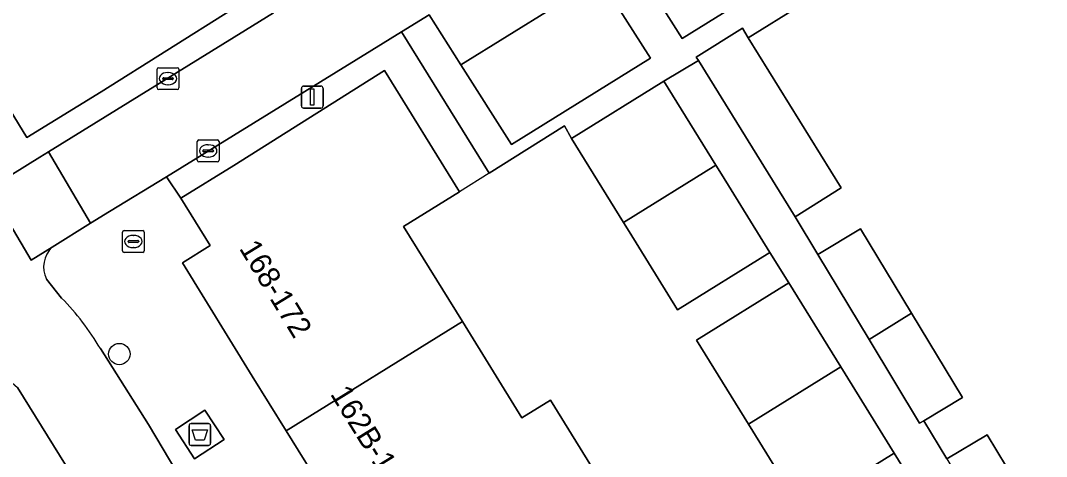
# Model space of a CAD drawing. Extents: x 160377 to 161131, y 383938 to 384853.
# Drawn here: x 160690.47 to 160737.47, y 384255.57 to 384275.52 of the extents above; entities that cross this region are included whole.
import ezdxf

# ---------------------------------------------------------------- set-up
doc = ezdxf.new("R2010")
doc.units = 0
for name, color, linetype in [('IMGEO_Afval_apart_plaats', 7, 'Continuous'), ('IMGEO_Boom', 7, 'Continuous'), ('IMGEO_Brandkraan', 7, 'Continuous'), ('IMGEO_Erf', 7, 'Continuous'), ('IMGEO_Kolk', 7, 'Continuous'), ('IMGEO_Lichtmast', 7, 'Continuous'), ('IMGEO_Muur', 7, 'Continuous'), ('IMGEO_Pand', 7, 'Continuous'), ('IMGEO_Pand_nummerreeks', 7, 'Continuous'), ('IMGEO_Parkeervlak_open', 7, 'Continuous'), ('IMGEO_Rijbaan_lokaal_open', 7, 'Continuous'), ('IMGEO_Voetpad_gesloten', 7, 'Continuous'), ('IMGEO_Voetpad_open', 7, 'Continuous')]:
    doc.layers.add(name, color=color, linetype=linetype)

msp = doc.modelspace()

# ---------------------------------------------------------------- linework, layer by layer
at = {"layer": 'IMGEO_Afval_apart_plaats'}
for p, q in [((160698.187, 384256.174), (160698.187, 384256.974)), ((160698.187, 384256.974), (160698.187, 384256.174)), ((160698.287, 384257.074), (160699.077, 384257.074)), ((160699.077, 384257.074), (160698.287, 384257.074)), ((160699.177, 384256.974), (160699.177, 384256.174)), ((160699.177, 384256.174), (160699.177, 384256.974)), ((160699.077, 384256.074), (160698.287, 384256.074)), ((160698.287, 384256.074), (160699.077, 384256.074))]:
    msp.add_line(p, q, dxfattribs=at)
msp.add_lwpolyline([(160698.33, 384256.788), (160699.034, 384256.788), (160698.885, 384256.318), (160698.479, 384256.318), (160698.33, 384256.788)], dxfattribs=at)
for centre, start, end in [((160698.287, 384256.974), 90, 180), ((160698.287, 384256.974), 90, 180), ((160699.077, 384256.974), 0, 90), ((160699.077, 384256.974), 360, 90), ((160698.287, 384256.174), 180, 270), ((160698.287, 384256.174), 180, 270), ((160699.077, 384256.174), 270, 0), ((160699.077, 384256.174), 270, 0)]:
    msp.add_arc(centre, 0.1, start, end, dxfattribs=at)
at = {"layer": 'IMGEO_Boom'}
msp.add_circle((160694.995, 384260.253), 0.489, dxfattribs=at)
at = {"layer": 'IMGEO_Brandkraan'}
for p, q in [((160695.138, 384264.983), (160695.138, 384265.835)), ((160695.213, 384265.909), (160696.065, 384265.909)), ((160696.139, 384265.835), (160696.139, 384264.983)), ((160695.397, 384265.403), (160695.397, 384265.415)), ((160695.835, 384265.366), (160695.437, 384265.366)), ((160695.44, 384265.452), (160695.838, 384265.452)), ((160695.626, 384265.689), (160695.651, 384265.689)), ((160695.881, 384265.415), (160695.881, 384265.403)), ((160696.065, 384264.909), (160695.213, 384264.909)), ((160695.649, 384265.129), (160695.624, 384265.129))]:
    msp.add_line(p, q, dxfattribs=at)
for points in [[(160695.138, 384264.983), (160695.138, 384265.835)], [(160695.213, 384265.909), (160696.065, 384265.909)], [(160696.139, 384265.835), (160696.139, 384264.983)], [(160696.065, 384264.909), (160695.213, 384264.909)]]:
    msp.add_lwpolyline(points, dxfattribs=at)
for centre, radius, start, end in [((160695.215, 384265.833), 0.0765, 91.552, 178.448), ((160695.215, 384265.833), 0.0765, 91.552, 178.448), ((160696.063, 384265.833), 0.0765, 1.552, 88.448), ((160696.063, 384265.833), 0.0765, 1.552, 88.448), ((160695.437, 384265.412), 0.0403, 85.8775, 175.7526), ((160695.434, 384265.402), 0.0366, 178.938, 274.7102), ((160695.838, 384265.409), 0.043, 264.8664, 352.4533), ((160695.842, 384265.414), 0.0386, 1.7309, 96.639), ((160695.215, 384264.985), 0.0765, 181.552, 268.448), ((160695.215, 384264.985), 0.0765, 181.552, 268.448), ((160696.063, 384264.985), 0.0765, 271.552, 358.448), ((160696.063, 384264.985), 0.0765, 271.552, 358.448)]:
    msp.add_arc(centre, radius, start, end, dxfattribs=at)
for centre, major_axis, ratio, start_param, end_param in [((160695.625, 384265.409), (-0.387, 0.002), 0.722429, 4.712389, 7.853982), ((160695.65, 384265.409), (-0.39, 0.002), 0.717154, 1.570796, 4.712389)]:
    msp.add_ellipse(centre, major_axis=major_axis, ratio=ratio, start_param=start_param, end_param=end_param, dxfattribs=at)
at = {"layer": 'IMGEO_Erf'}
for points in [[(160690.096, 384268.487), (160691.357, 384269.265), (160691.745, 384269.504), (160700.782, 384275.08), (160702.06, 384275.868), (160698.068, 384282.411), (160701.757, 384284.619), (160704.979, 384286.612), (160704.603, 384287.22), (160701.376, 384285.245), (160696.645, 384292.864), (160699.861, 384294.871), (160698.912, 384296.399), (160695.695, 384294.393), (160690.947, 384302.038), (160694.18, 384304.036), (160693.226, 384305.58), (160689.988, 384303.573)], [(160688.808, 384288.723), (160691.891, 384283.749), (160694.182, 384280.054), (160696.739, 384281.615), (160700.181, 384276.046), (160694.169, 384272.262), (160690.764, 384270.163), (160689.433, 384272.322)], [(160731.365, 384254.31), (160730.497, 384255.711), (160726.268, 384253.089), (160723.813, 384257.051), (160721.435, 384260.887), (160725.664, 384263.508), (160724.801, 384264.901), (160720.572, 384262.28), (160718.345, 384265.872), (160718.091, 384266.282), (160715.711, 384270.121), (160715.383, 384270.703), (160711.942, 384268.533), (160707.914, 384275.001), (160706.563, 384274.169), (160697.154, 384268.374), (160697.818, 384267.386), (160700.233, 384268.879), (160707.141, 384273.236), (160710.586, 384267.678), (160708.02, 384266.088), (160710.715, 384261.739), (160713.44, 384257.342), (160714.743, 384258.149), (160717.073, 384254.39)]]:
    msp.add_lwpolyline(points, dxfattribs=at)
msp.add_lwpolyline([(160739.907, 384267.733), (160743.572, 384270.017), (160740.813, 384274.443), (160738.054, 384278.87), (160735.381, 384277.204), (160733.264, 384280.6), (160723.808, 384274.736), (160728.066, 384267.868), (160725.958, 384266.537), (160726.995, 384264.81), (160728.954, 384265.992), (160731.284, 384262.131), (160733.616, 384258.266), (160731.849, 384257.2), (160732.902, 384255.452), (160734.748, 384256.564), (160736.961, 384252.892), (160739.409, 384248.829), (160737.564, 384247.717), (160737.981, 384247.025), (160738.352, 384247.256), (160748.663, 384253.685), (160745.744, 384258.368), (160742.825, 384263.051)], close=True, dxfattribs=at)
at = {"layer": 'IMGEO_Kolk'}
for p, q in [((160696.799, 384273.363), (160697.651, 384273.363)), ((160696.724, 384272.437), (160696.724, 384273.289)), ((160696.983, 384272.857), (160696.983, 384272.869)), ((160697.026, 384272.906), (160697.424, 384272.906)), ((160697.212, 384273.143), (160697.237, 384273.143)), ((160697.467, 384272.869), (160697.467, 384272.857)), ((160697.725, 384273.289), (160697.725, 384272.437)), ((160697.421, 384272.82), (160697.023, 384272.82)), ((160697.235, 384272.583), (160697.21, 384272.583)), ((160697.651, 384272.363), (160696.799, 384272.363)), ((160698.641, 384270.054), (160699.493, 384270.054)), ((160698.566, 384269.128), (160698.566, 384269.98)), ((160698.868, 384269.597), (160699.266, 384269.597)), ((160699.054, 384269.834), (160699.079, 384269.834)), ((160699.567, 384269.98), (160699.567, 384269.128)), ((160698.825, 384269.548), (160698.825, 384269.56)), ((160699.263, 384269.511), (160698.865, 384269.511)), ((160699.077, 384269.274), (160699.052, 384269.274)), ((160699.309, 384269.56), (160699.309, 384269.548)), ((160699.493, 384269.054), (160698.641, 384269.054))]:
    msp.add_line(p, q, dxfattribs=at)
for points in [[(160696.799, 384273.363), (160697.651, 384273.363)], [(160696.724, 384272.437), (160696.724, 384273.289)], [(160697.725, 384273.289), (160697.725, 384272.437)], [(160697.651, 384272.363), (160696.799, 384272.363)], [(160698.641, 384270.054), (160699.493, 384270.054)], [(160698.566, 384269.128), (160698.566, 384269.98)], [(160699.567, 384269.98), (160699.567, 384269.128)], [(160699.493, 384269.054), (160698.641, 384269.054)]]:
    msp.add_lwpolyline(points, dxfattribs=at)
for centre, radius, start, end in [((160696.801, 384273.287), 0.0765, 91.552, 178.448), ((160696.801, 384273.287), 0.0765, 91.552, 178.448), ((160697.649, 384273.287), 0.0765, 1.552, 88.448), ((160697.649, 384273.287), 0.0765, 1.552, 88.448), ((160697.023, 384272.866), 0.0403, 85.8775, 175.7526), ((160697.428, 384272.868), 0.0386, 1.7309, 96.639), ((160696.801, 384272.439), 0.0765, 181.552, 268.448), ((160696.801, 384272.439), 0.0765, 181.552, 268.448), ((160697.02, 384272.856), 0.0366, 178.938, 274.7102), ((160697.424, 384272.863), 0.043, 264.8664, 352.4533), ((160697.649, 384272.439), 0.0765, 271.552, 358.448), ((160697.649, 384272.439), 0.0765, 271.552, 358.448), ((160698.643, 384269.978), 0.0765, 91.552, 178.448), ((160698.643, 384269.978), 0.0765, 91.552, 178.448), ((160699.491, 384269.978), 0.0765, 1.552, 88.448), ((160699.491, 384269.978), 0.0765, 1.552, 88.448), ((160698.865, 384269.557), 0.0403, 85.8775, 175.7526), ((160699.27, 384269.559), 0.0386, 1.7309, 96.639), ((160698.643, 384269.13), 0.0765, 181.552, 268.448), ((160698.643, 384269.13), 0.0765, 181.552, 268.448), ((160698.862, 384269.547), 0.0366, 178.938, 274.7102), ((160699.266, 384269.554), 0.043, 264.8664, 352.4533), ((160699.491, 384269.13), 0.0765, 271.552, 358.448), ((160699.491, 384269.13), 0.0765, 271.552, 358.448)]:
    msp.add_arc(centre, radius, start, end, dxfattribs=at)
for centre, major_axis, ratio, start_param, end_param in [((160697.211, 384272.863), (-0.387, 0.002), 0.722429, 4.712389, 7.853982), ((160697.236, 384272.863), (-0.39, 0.002), 0.717154, 1.570796, 4.712389), ((160699.053, 384269.554), (-0.387, 0.002), 0.722429, 4.712389, 7.853982), ((160699.078, 384269.554), (-0.39, 0.002), 0.717154, 1.570796, 4.712389)]:
    msp.add_ellipse(centre, major_axis=major_axis, ratio=ratio, start_param=start_param, end_param=end_param, dxfattribs=at)
at = {"layer": 'IMGEO_Lichtmast'}
for p, q in [((160703.339, 384271.618), (160703.339, 384272.418)), ((160703.339, 384272.418), (160703.339, 384271.618)), ((160703.439, 384272.518), (160704.229, 384272.518)), ((160704.229, 384272.518), (160703.439, 384272.518)), ((160704.329, 384272.418), (160704.329, 384271.618)), ((160704.329, 384271.618), (160704.329, 384272.418)), ((160704.229, 384271.518), (160703.439, 384271.518)), ((160703.439, 384271.518), (160704.229, 384271.518))]:
    msp.add_line(p, q, dxfattribs=at)
msp.add_lwpolyline([(160703.759, 384272.393), (160703.909, 384272.393), (160703.909, 384271.643), (160703.759, 384271.643), (160703.759, 384272.393)], dxfattribs=at)
for centre, start, end in [((160703.439, 384272.418), 90, 180), ((160703.439, 384272.418), 90, 180), ((160704.229, 384272.418), 0, 90), ((160704.229, 384272.418), 360, 90), ((160703.439, 384271.618), 180, 270), ((160703.439, 384271.618), 180, 270), ((160704.229, 384271.618), 270, 0), ((160704.229, 384271.618), 270, 0)]:
    msp.add_arc(centre, 0.1, start, end, dxfattribs=at)
at = {"layer": 'IMGEO_Muur'}
for points in [[(160723.808, 384274.736), (160733.264, 384280.6)], [(160715.711, 384270.121), (160715.383, 384270.703), (160711.942, 384268.533)], [(160711.942, 384268.533), (160710.586, 384267.678)]]:
    msp.add_lwpolyline(points, dxfattribs=at)
at = {"layer": 'IMGEO_Pand'}
for points in [[(160696.739, 384281.615), (160694.182, 384280.054), (160691.891, 384283.749), (160683.721, 384278.684), (160688.162, 384271.533), (160689.433, 384272.322), (160690.764, 384270.163), (160694.169, 384272.262), (160700.181, 384276.046)], [(160723.808, 384274.736), (160723.536, 384275.176), (160721.428, 384273.845), (160721.524, 384273.69), (160725.958, 384266.537), (160728.066, 384267.868)], [(160708.02, 384266.088), (160710.586, 384267.678), (160707.141, 384273.236), (160700.233, 384268.879), (160697.818, 384267.386), (160699.158, 384265.217), (160697.882, 384264.428), (160701.083, 384259.248), (160702.643, 384256.738), (160710.715, 384261.739)], [(160719.94, 384272.743), (160715.711, 384270.121), (160718.091, 384266.282), (160722.32, 384268.903)], [(160722.32, 384268.903), (160718.091, 384266.282), (160718.345, 384265.872), (160720.572, 384262.28), (160724.801, 384264.901), (160722.574, 384268.493)], [(160729.342, 384260.92), (160731.284, 384262.131), (160728.954, 384265.992), (160726.995, 384264.81)], [(160725.664, 384263.508), (160721.435, 384260.887), (160723.813, 384257.051), (160728.042, 384259.672)], [(160731.284, 384262.131), (160729.342, 384260.92), (160731.657, 384257.084), (160731.849, 384257.2), (160733.616, 384258.266)], [(160714.743, 384258.149), (160713.44, 384257.342), (160710.715, 384261.739), (160702.643, 384256.738), (160706.722, 384250.173), (160707.524, 384248.882), (160708.798, 384249.674), (160708.983, 384249.377), (160717.073, 384254.39)], [(160730.497, 384255.711), (160728.042, 384259.672), (160723.813, 384257.051), (160726.268, 384253.089)], [(160735.132, 384251.752), (160736.961, 384252.892), (160734.748, 384256.564), (160732.902, 384255.452)]]:
    msp.add_lwpolyline(points, close=True, dxfattribs=at)
at = {"layer": 'IMGEO_Parkeervlak_open'}
for points in [[(160718.47, 384278.35), (160720.784, 384274.707), (160731.664, 384281.452), (160729.35, 384285.096)], [(160710.64, 384273.496), (160712.955, 384269.852), (160719.323, 384273.8), (160717.009, 384277.444)]]:
    msp.add_lwpolyline(points, close=True, dxfattribs=at)
msp.add_lwpolyline([(160695.745, 384250), (160690.325, 384258.727)], dxfattribs=at)
at = {"layer": 'IMGEO_Rijbaan_lokaal_open'}
for points in [[(160643.349, 384328.933), (160644.178, 384327.417), (160682.805, 384265.309), (160690.325, 384258.727), (160695.745, 384250), (160728.731, 384197.046), (160731.01, 384193.377), (160731.116, 384193.207), (160731.945, 384191.378), (160732.201, 384190.814), (160739.253, 384175.262), (160741.715, 384169.832), (160744.863, 384171.28), (160744.459, 384172.157)], [(160742.088, 384300.038), (160734.254, 384295.2), (160702.911, 384275.971), (160702.725, 384276.211), (160702.06, 384275.868), (160700.782, 384275.08), (160691.745, 384269.504), (160693.677, 384266.239), (160694.541, 384266.782), (160697.154, 384268.374), (160706.563, 384274.169), (160707.914, 384275.001), (160709.185, 384275.785), (160710.64, 384273.496), (160717.009, 384277.444), (160718.47, 384278.35), (160729.35, 384285.096), (160730.162, 384285.599), (160741.939, 384292.91)], [(160691.913, 384265.147), (160690.955, 384264.554), (160689.017, 384267.824), (160688.37, 384267.426), (160684.156, 384270.615)], [(160692.352, 384262.815), (160691.661, 384263.686)], [(160701.186, 384249.112), (160697.622, 384254.842), (160696.328, 384257.037), (160694.126, 384260.508)]]:
    msp.add_lwpolyline(points, dxfattribs=at)
msp.add_lwpolyline([(160691.745, 384269.504), (160691.357, 384269.265), (160690.096, 384268.487), (160689.017, 384267.824), (160690.955, 384264.554), (160691.913, 384265.147), (160693.677, 384266.239)], close=True, dxfattribs=at)
for centre, radius, start, end in [((160692.768, 384264.247), 1.241, 133.54, 206.8873), ((160684.077, 384254.617), 11.648, 30.3828, 44.7352)]:
    msp.add_arc(centre, radius, start, end, dxfattribs=at)
at = {"layer": 'IMGEO_Voetpad_gesloten'}
msp.add_lwpolyline([(160698.916, 384257.69), (160697.568, 384256.8), (160698.441, 384255.459), (160699.8, 384256.35)], close=True, dxfattribs=at)
at = {"layer": 'IMGEO_Voetpad_open'}
for points in [[(160719.94, 384272.743), (160721.524, 384273.69), (160721.428, 384273.845), (160723.536, 384275.176), (160723.808, 384274.736), (160733.264, 384280.6), (160731.733, 384283.055), (160730.162, 384285.599), (160729.35, 384285.096), (160731.664, 384281.452), (160720.784, 384274.707), (160718.47, 384278.35), (160717.009, 384277.444), (160719.323, 384273.8), (160712.955, 384269.852), (160710.64, 384273.496), (160709.185, 384275.785), (160707.914, 384275.001), (160711.942, 384268.533), (160715.383, 384270.703), (160715.711, 384270.121)], [(160698.441, 384255.459), (160697.568, 384256.8), (160698.916, 384257.69), (160699.8, 384256.35)]]:
    msp.add_lwpolyline(points, close=True, dxfattribs=at)
for points in [[(160732.902, 384255.452), (160731.849, 384257.2), (160731.657, 384257.084), (160729.342, 384260.92), (160726.995, 384264.81), (160725.958, 384266.537), (160721.524, 384273.69), (160719.94, 384272.743), (160722.32, 384268.903), (160722.574, 384268.493), (160724.801, 384264.901), (160725.664, 384263.508), (160728.042, 384259.672), (160730.497, 384255.711), (160731.365, 384254.31)], [(160721.377, 384229.422), (160716.541, 384237.227), (160715.269, 384236.431), (160712.884, 384240.242), (160714.156, 384241.038), (160708.983, 384249.377), (160708.798, 384249.674), (160707.524, 384248.882), (160706.722, 384250.173), (160702.643, 384256.738), (160701.083, 384259.248), (160697.882, 384264.428), (160699.158, 384265.217), (160697.818, 384267.386), (160697.154, 384268.374), (160694.541, 384266.782), (160693.677, 384266.239), (160691.913, 384265.147)], [(160691.661, 384263.686), (160692.352, 384262.815)], [(160694.126, 384260.508), (160696.328, 384257.037), (160697.622, 384254.842)]]:
    msp.add_lwpolyline(points, dxfattribs=at)
for centre, radius, start, end in [((160692.768, 384264.247), 1.241, 133.54, 206.8873), ((160684.077, 384254.617), 11.648, 30.3828, 44.7352)]:
    msp.add_arc(centre, radius, start, end, dxfattribs=at)

# ---------------------------------------------------------------- texts
at = {"layer": 'IMGEO_Pand_nummerreeks'}
for s, rotation, p in [('168-172', 301.3921, (160700.461, 384265.094)), ('162B-166', 301.7187, (160704.633, 384258.427))]:
    msp.add_text(s, height=1, rotation=rotation, dxfattribs=at).set_placement(p)

doc.saveas('drawing.dxf')
